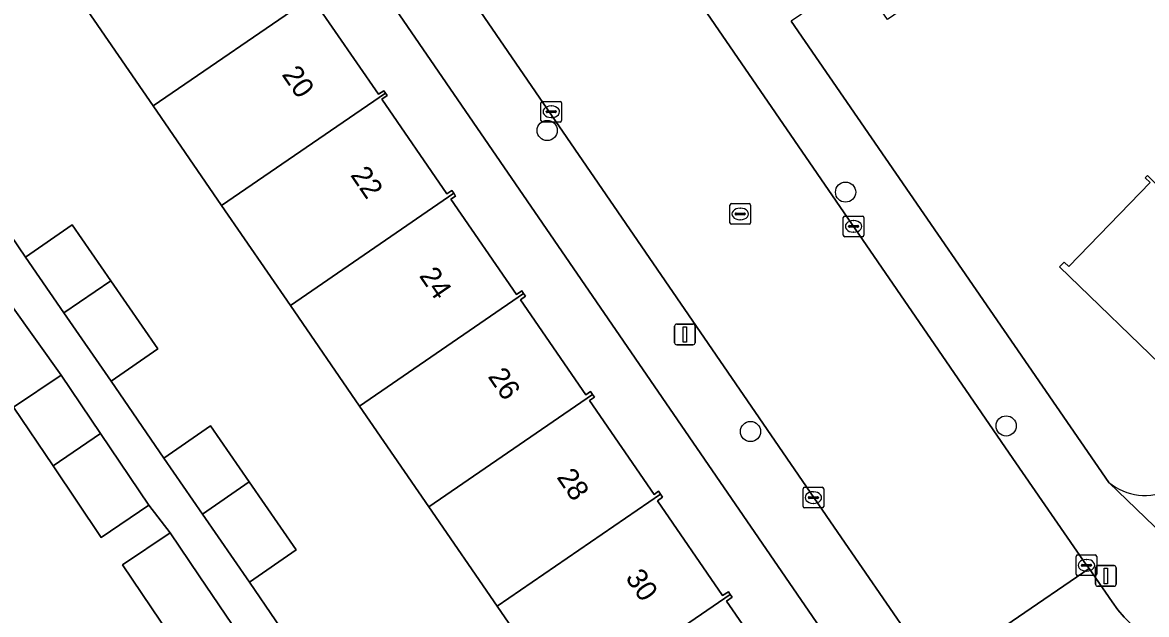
# Model space of a CAD drawing. Extents: x 157445 to 158888, y 383061 to 384688.
# Drawn here: x 158519.1 to 158573.5, y 383895.8 to 383924.5 of the extents above; entities that cross this region are included whole.
import ezdxf

# ---------------------------------------------------------------- set-up
doc = ezdxf.new("R2010")
doc.units = 0
for name, color, linetype in [('IMGEO_Boom', 7, 'Continuous'), ('IMGEO_Erf', 7, 'Continuous'), ('IMGEO_Kolk', 7, 'Continuous'), ('IMGEO_Lichtmast', 7, 'Continuous'), ('IMGEO_Pand', 7, 'Continuous'), ('IMGEO_Pand_nummerreeks', 7, 'Continuous'), ('IMGEO_Rijbaan_lokaal_open', 7, 'Continuous'), ('IMGEO_Rioolput', 7, 'Continuous'), ('IMGEO_Voetpad_open', 7, 'Continuous')]:
    doc.layers.add(name, color=color, linetype=linetype)

msp = doc.modelspace()

# ---------------------------------------------------------------- linework, layer by layer
at = {"layer": 'IMGEO_Boom'}
for centre in [(158544.481, 383919.228), (158558.926, 383916.241), (158554.323, 383904.639), (158566.698, 383904.912)]:
    msp.add_circle(centre, 0.489, dxfattribs=at)
at = {"layer": 'IMGEO_Erf'}
for points in [[(158559.202, 383892.953), (158503.708, 383973.827)], [(158574.493, 383937.291), (158570.319, 383934.329), (158571.66, 383932.392), (158568.664, 383930.295), (158567.502, 383931.974), (158567.324, 383932.232), (158565.392, 383930.786), (158566.851, 383928.668), (158563.764, 383926.541), (158560.959, 383924.609), (158559.5, 383926.727), (158556.298, 383924.522), (158571.667, 383902.177)], [(158545.321, 383891.43), (158542.061, 383896.174), (158538.745, 383900.999), (158535.396, 383905.872), (158532.045, 383910.749), (158528.718, 383915.59), (158525.398, 383920.42), (158522.046, 383925.298)], [(158533.173, 383925.555), (158536.314, 383920.983), (158536.565, 383921.156), (158536.648, 383921.035), (158536.731, 383920.915), (158536.477, 383920.741), (158539.629, 383916.154), (158539.865, 383916.317), (158539.958, 383916.182), (158540.049, 383916.049), (158539.823, 383915.894), (158542.991, 383911.284), (158543.245, 383911.458), (158543.337, 383911.324), (158543.428, 383911.192), (158543.185, 383911.025), (158546.347, 383906.424), (158546.574, 383906.58), (158546.67, 383906.44), (158546.764, 383906.302), (158546.529, 383906.141), (158549.653, 383901.595), (158549.868, 383901.743), (158549.966, 383901.601), (158550.064, 383901.459), (158549.814, 383901.288), (158552.975, 383896.689), (158553.251, 383896.879), (158553.343, 383896.745), (158553.434, 383896.612), (158553.166, 383896.428), (158556.332, 383891.821)], [(158516.675, 383916.831), (158519.218, 383913.089), (158521.479, 383914.655), (158523.354, 383911.947), (158525.635, 383908.652), (158523.373, 383907.086), (158525.916, 383903.343), (158528.177, 383904.909), (158530.052, 383902.202), (158532.333, 383898.906), (158530.071, 383897.34), (158532.615, 383893.598)], [(158574.628, 383907.456), (158569.285, 383912.622), (158569.504, 383912.849), (158569.73, 383912.63), (158573.668, 383916.702), (158573.434, 383916.931), (158573.545, 383917.047)], [(158525.367, 383866.564), (158541.422, 383877.565), (158539.846, 383879.943), (158537.718, 383878.481), (158534.159, 383883.66), (158532.153, 383886.578), (158534.282, 383888.04), (158531.874, 383891.35), (158529.566, 383889.795), (158527.237, 383893.254), (158525.32, 383896.1), (158523.921, 383898.177), (158526.23, 383899.731), (158525.198, 383901.068), (158522.89, 383899.513), (158520.561, 383902.971), (158518.644, 383905.818), (158520.953, 383907.372), (158518.55, 383910.745)]]:
    msp.add_lwpolyline(points, dxfattribs=at)
msp.add_arc((158573.422, 383904.284), 2.742, 230.2111, 296.6367, dxfattribs=at)
at = {"layer": 'IMGEO_Kolk'}
for p, q in [((158544.179, 383919.708), (158544.179, 383920.56)), ((158544.254, 383920.634), (158545.106, 383920.634)), ((158544.667, 383920.414), (158544.692, 383920.414)), ((158545.18, 383920.56), (158545.18, 383919.708)), ((158544.438, 383920.128), (158544.438, 383920.14)), ((158544.876, 383920.091), (158544.478, 383920.091)), ((158544.481, 383920.177), (158544.879, 383920.177)), ((158544.69, 383919.854), (158544.665, 383919.854)), ((158544.922, 383920.14), (158544.922, 383920.128)), ((158545.106, 383919.634), (158544.254, 383919.634)), ((158558.814, 383914.153), (158558.814, 383915.005)), ((158558.889, 383915.079), (158559.741, 383915.079)), ((158559.815, 383915.005), (158559.815, 383914.153)), ((158559.073, 383914.573), (158559.073, 383914.585)), ((158559.511, 383914.536), (158559.113, 383914.536)), ((158559.116, 383914.622), (158559.514, 383914.622)), ((158559.302, 383914.859), (158559.327, 383914.859)), ((158559.557, 383914.585), (158559.557, 383914.573)), ((158559.741, 383914.079), (158558.889, 383914.079)), ((158559.325, 383914.299), (158559.3, 383914.299)), ((158556.865, 383901.014), (158556.865, 383901.866)), ((158556.94, 383901.94), (158557.792, 383901.94)), ((158557.866, 383901.866), (158557.866, 383901.014)), ((158557.124, 383901.434), (158557.124, 383901.446)), ((158557.562, 383901.397), (158557.164, 383901.397)), ((158557.167, 383901.483), (158557.565, 383901.483)), ((158557.353, 383901.72), (158557.378, 383901.72)), ((158557.608, 383901.446), (158557.608, 383901.434)), ((158557.792, 383900.94), (158556.94, 383900.94)), ((158557.376, 383901.16), (158557.351, 383901.16)), ((158570.16, 383898.658), (158571.012, 383898.658)), ((158570.085, 383897.732), (158570.085, 383898.584)), ((158570.344, 383898.152), (158570.344, 383898.164)), ((158570.782, 383898.115), (158570.384, 383898.115)), ((158570.387, 383898.201), (158570.785, 383898.201)), ((158570.573, 383898.438), (158570.598, 383898.438)), ((158570.828, 383898.164), (158570.828, 383898.152)), ((158571.086, 383898.584), (158571.086, 383897.732)), ((158571.012, 383897.658), (158570.16, 383897.658)), ((158570.596, 383897.878), (158570.571, 383897.878))]:
    msp.add_line(p, q, dxfattribs=at)
for points in [[(158544.179, 383919.708), (158544.179, 383920.56)], [(158544.254, 383920.634), (158545.106, 383920.634)], [(158545.18, 383920.56), (158545.18, 383919.708)], [(158545.106, 383919.634), (158544.254, 383919.634)], [(158558.814, 383914.153), (158558.814, 383915.005)], [(158558.889, 383915.079), (158559.741, 383915.079)], [(158559.815, 383915.005), (158559.815, 383914.153)], [(158559.741, 383914.079), (158558.889, 383914.079)], [(158556.865, 383901.014), (158556.865, 383901.866)], [(158556.94, 383901.94), (158557.792, 383901.94)], [(158557.866, 383901.866), (158557.866, 383901.014)], [(158557.792, 383900.94), (158556.94, 383900.94)], [(158570.16, 383898.658), (158571.012, 383898.658)], [(158570.085, 383897.732), (158570.085, 383898.584)], [(158571.086, 383898.584), (158571.086, 383897.732)], [(158571.012, 383897.658), (158570.16, 383897.658)]]:
    msp.add_lwpolyline(points, dxfattribs=at)
for centre, radius, start, end in [((158544.256, 383920.558), 0.0765, 91.552, 178.448), ((158544.256, 383920.558), 0.0765, 91.552, 178.448), ((158545.104, 383920.558), 0.0765, 1.552, 88.448), ((158545.104, 383920.558), 0.0765, 1.552, 88.448), ((158544.478, 383920.137), 0.0403, 85.8775, 175.7526), ((158544.475, 383920.127), 0.0366, 178.938, 274.7102), ((158544.879, 383920.134), 0.043, 264.8664, 352.4533), ((158544.883, 383920.139), 0.0386, 1.7309, 96.639), ((158544.256, 383919.71), 0.0765, 181.552, 268.448), ((158544.256, 383919.71), 0.0765, 181.552, 268.448), ((158545.104, 383919.71), 0.0765, 271.552, 358.448), ((158545.104, 383919.71), 0.0765, 271.552, 358.448), ((158558.891, 383915.003), 0.0765, 91.552, 178.448), ((158558.891, 383915.003), 0.0765, 91.552, 178.448), ((158559.739, 383915.003), 0.0765, 1.552, 88.448), ((158559.739, 383915.003), 0.0765, 1.552, 88.448), ((158559.113, 383914.582), 0.0403, 85.8775, 175.7526), ((158559.11, 383914.572), 0.0366, 178.938, 274.7102), ((158559.514, 383914.579), 0.043, 264.8664, 352.4533), ((158559.518, 383914.584), 0.0386, 1.7309, 96.639), ((158558.891, 383914.155), 0.0765, 181.552, 268.448), ((158558.891, 383914.155), 0.0765, 181.552, 268.448), ((158559.739, 383914.155), 0.0765, 271.552, 358.448), ((158559.739, 383914.155), 0.0765, 271.552, 358.448), ((158556.942, 383901.864), 0.0765, 91.552, 178.448), ((158556.942, 383901.864), 0.0765, 91.552, 178.448), ((158557.79, 383901.864), 0.0765, 1.552, 88.448), ((158557.79, 383901.864), 0.0765, 1.552, 88.448), ((158557.164, 383901.443), 0.0403, 85.8775, 175.7526), ((158557.161, 383901.433), 0.0366, 178.938, 274.7102), ((158557.565, 383901.44), 0.043, 264.8664, 352.4533), ((158557.569, 383901.445), 0.0386, 1.7309, 96.639), ((158556.942, 383901.016), 0.0765, 181.552, 268.448), ((158556.942, 383901.016), 0.0765, 181.552, 268.448), ((158557.79, 383901.016), 0.0765, 271.552, 358.448), ((158557.79, 383901.016), 0.0765, 271.552, 358.448), ((158570.162, 383898.582), 0.0765, 91.552, 178.448), ((158570.162, 383898.582), 0.0765, 91.552, 178.448), ((158571.01, 383898.582), 0.0765, 1.552, 88.448), ((158571.01, 383898.582), 0.0765, 1.552, 88.448), ((158570.384, 383898.161), 0.0403, 85.8775, 175.7526), ((158570.381, 383898.151), 0.0366, 178.938, 274.7102), ((158570.785, 383898.158), 0.043, 264.8664, 352.4533), ((158570.789, 383898.163), 0.0386, 1.7309, 96.639), ((158570.162, 383897.734), 0.0765, 181.552, 268.448), ((158570.162, 383897.734), 0.0765, 181.552, 268.448), ((158571.01, 383897.734), 0.0765, 271.552, 358.448), ((158571.01, 383897.734), 0.0765, 271.552, 358.448)]:
    msp.add_arc(centre, radius, start, end, dxfattribs=at)
for centre, major_axis, ratio, start_param, end_param in [((158544.666, 383920.134), (-0.387, 0.002), 0.722429, 4.712389, 7.853982), ((158544.691, 383920.134), (-0.39, 0.002), 0.717154, 1.570796, 4.712389), ((158559.301, 383914.579), (-0.387, 0.002), 0.722429, 4.712389, 7.853982), ((158559.326, 383914.579), (-0.39, 0.002), 0.717154, 1.570796, 4.712389), ((158557.352, 383901.44), (-0.387, 0.002), 0.722429, 4.712389, 7.853982), ((158557.377, 383901.44), (-0.39, 0.002), 0.717154, 1.570796, 4.712389), ((158570.572, 383898.158), (-0.387, 0.002), 0.722429, 4.712389, 7.853982), ((158570.597, 383898.158), (-0.39, 0.002), 0.717154, 1.570796, 4.712389)]:
    msp.add_ellipse(centre, major_axis=major_axis, ratio=ratio, start_param=start_param, end_param=end_param, dxfattribs=at)
at = {"layer": 'IMGEO_Lichtmast'}
for p, q in [((158550.649, 383908.944), (158550.649, 383909.744)), ((158550.649, 383909.744), (158550.649, 383908.944)), ((158550.749, 383909.844), (158551.539, 383909.844)), ((158551.539, 383909.844), (158550.749, 383909.844)), ((158551.639, 383909.744), (158551.639, 383908.944)), ((158551.639, 383908.944), (158551.639, 383909.744)), ((158551.539, 383908.844), (158550.749, 383908.844)), ((158550.749, 383908.844), (158551.539, 383908.844)), ((158571.132, 383898.141), (158571.922, 383898.141)), ((158571.922, 383898.141), (158571.132, 383898.141)), ((158571.032, 383897.241), (158571.032, 383898.041)), ((158571.032, 383898.041), (158571.032, 383897.241)), ((158572.022, 383898.041), (158572.022, 383897.241)), ((158572.022, 383897.241), (158572.022, 383898.041)), ((158571.922, 383897.141), (158571.132, 383897.141)), ((158571.132, 383897.141), (158571.922, 383897.141))]:
    msp.add_line(p, q, dxfattribs=at)
for points in [[(158551.069, 383909.719), (158551.219, 383909.719), (158551.219, 383908.969), (158551.069, 383908.969), (158551.069, 383909.719)], [(158571.452, 383898.016), (158571.602, 383898.016), (158571.602, 383897.266), (158571.452, 383897.266), (158571.452, 383898.016)]]:
    msp.add_lwpolyline(points, dxfattribs=at)
for centre, start, end in [((158550.749, 383909.744), 90, 180), ((158550.749, 383909.744), 90, 180), ((158551.539, 383909.744), 0, 90), ((158551.539, 383909.744), 360, 90), ((158550.749, 383908.944), 180, 270), ((158550.749, 383908.944), 180, 270), ((158551.539, 383908.944), 270, 0), ((158551.539, 383908.944), 270, 0), ((158571.132, 383898.041), 90, 180), ((158571.132, 383898.041), 90, 180), ((158571.922, 383898.041), 0, 90), ((158571.922, 383898.041), 360, 90), ((158571.132, 383897.241), 180, 270), ((158571.132, 383897.241), 180, 270), ((158571.922, 383897.241), 270, 0), ((158571.922, 383897.241), 270, 0)]:
    msp.add_arc(centre, 0.1, start, end, dxfattribs=at)
at = {"layer": 'IMGEO_Pand'}
for points in [[(158529.998, 383930.758), (158522.046, 383925.298), (158525.398, 383920.42), (158533.33, 383925.865), (158533.236, 383926.002), (158532.979, 383925.826), (158529.804, 383930.446), (158530.081, 383930.637)], [(158528.718, 383915.59), (158536.648, 383921.035), (158536.565, 383921.156), (158536.314, 383920.983), (158533.173, 383925.555), (158533.425, 383925.728), (158533.33, 383925.865), (158525.398, 383920.42)], [(158532.045, 383910.749), (158539.958, 383916.182), (158539.865, 383916.317), (158539.629, 383916.154), (158536.477, 383920.741), (158536.731, 383920.915), (158536.648, 383921.035), (158528.718, 383915.59)], [(158578.502, 383911.931), (158578.737, 383911.701), (158578.863, 383911.831), (158573.545, 383917.047), (158573.434, 383916.931), (158573.668, 383916.702), (158569.73, 383912.63), (158569.504, 383912.849), (158569.285, 383912.622), (158574.628, 383907.456), (158574.818, 383907.652), (158574.584, 383907.878)], [(158532.045, 383910.749), (158535.396, 383905.872), (158543.337, 383911.324), (158543.245, 383911.458), (158542.991, 383911.284), (158539.823, 383915.894), (158540.049, 383916.049), (158539.958, 383916.182)], [(158521.087, 383910.389), (158523.354, 383911.947), (158521.479, 383914.655), (158519.218, 383913.089)], [(158521.087, 383910.389), (158523.373, 383907.086), (158525.635, 383908.652), (158523.354, 383911.947)], [(158538.745, 383900.999), (158546.67, 383906.44), (158546.574, 383906.58), (158546.347, 383906.424), (158543.185, 383911.025), (158543.428, 383911.192), (158543.337, 383911.324), (158535.396, 383905.872)], [(158522.854, 383904.549), (158520.953, 383907.372), (158518.644, 383905.818), (158520.561, 383902.971)], [(158538.745, 383900.999), (158542.061, 383896.174), (158549.966, 383901.601), (158549.868, 383901.743), (158549.653, 383901.595), (158546.529, 383906.141), (158546.764, 383906.302), (158546.67, 383906.44)], [(158530.052, 383902.202), (158528.177, 383904.909), (158525.916, 383903.343), (158527.785, 383900.643)], [(158522.854, 383904.549), (158520.561, 383902.971), (158522.89, 383899.513), (158525.198, 383901.068)], [(158530.052, 383902.202), (158527.785, 383900.643), (158530.071, 383897.34), (158532.333, 383898.906)], [(158542.061, 383896.174), (158545.321, 383891.43), (158545.995, 383891.893), (158546.085, 383891.762), (158553.343, 383896.745), (158553.251, 383896.879), (158552.975, 383896.689), (158549.814, 383901.288), (158550.064, 383901.459), (158549.966, 383901.601)], [(158527.629, 383897.654), (158526.23, 383899.731), (158523.921, 383898.177), (158525.32, 383896.1), (158527.237, 383893.254), (158529.53, 383894.831)], [(158553.166, 383896.428), (158553.434, 383896.612), (158553.343, 383896.745), (158546.085, 383891.762), (158545.995, 383891.893), (158545.321, 383891.43), (158548.858, 383886.283), (158549.242, 383886.547), (158556.788, 383891.733), (158556.601, 383892.006), (158556.332, 383891.821)]]:
    msp.add_lwpolyline(points, close=True, dxfattribs=at)
at = {"layer": 'IMGEO_Rijbaan_lokaal_open'}
for points in [[(158507.98, 383973.523), (158509.248, 383971.729), (158534.214, 383935.271), (158558.556, 383899.748), (158563.261, 383892.897), (158570.716, 383897.996), (158570.584, 383898.157), (158567.019, 383903.327), (158563.43, 383908.58), (158539.744, 383943.091), (158518.301, 383974.414), (158516.17, 383977.528), (158514.896, 383979.345), (158513.923, 383980.739), (158507.922, 383976.582)], [(158572.412, 383895.644), (158572.103, 383896.003), (158571.828, 383896.388), (158570.716, 383897.996), (158563.261, 383892.897)]]:
    msp.add_lwpolyline(points, dxfattribs=at)
at = {"layer": 'IMGEO_Rioolput'}
for p, q in [((158553.326, 383914.756), (158553.326, 383915.608)), ((158553.401, 383915.682), (158554.253, 383915.682)), ((158554.327, 383915.608), (158554.327, 383914.756)), ((158553.585, 383915.176), (158553.585, 383915.188)), ((158554.023, 383915.139), (158553.625, 383915.139)), ((158553.628, 383915.225), (158554.026, 383915.225)), ((158553.814, 383915.462), (158553.839, 383915.462)), ((158554.069, 383915.188), (158554.069, 383915.176)), ((158554.253, 383914.682), (158553.401, 383914.682)), ((158553.837, 383914.902), (158553.812, 383914.902))]:
    msp.add_line(p, q, dxfattribs=at)
for points in [[(158553.326, 383914.756), (158553.326, 383915.608)], [(158553.401, 383915.682), (158554.253, 383915.682)], [(158554.327, 383915.608), (158554.327, 383914.756)], [(158554.253, 383914.682), (158553.401, 383914.682)]]:
    msp.add_lwpolyline(points, dxfattribs=at)
for centre, radius, start, end in [((158553.403, 383915.606), 0.0765, 91.552, 178.448), ((158553.403, 383915.606), 0.0765, 91.552, 178.448), ((158554.251, 383915.606), 0.0765, 1.552, 88.448), ((158554.251, 383915.606), 0.0765, 1.552, 88.448), ((158553.625, 383915.185), 0.0403, 85.8775, 175.7526), ((158553.622, 383915.175), 0.0366, 178.938, 274.7102), ((158554.026, 383915.182), 0.043, 264.8664, 352.4533), ((158554.03, 383915.187), 0.0386, 1.7309, 96.639), ((158553.403, 383914.758), 0.0765, 181.552, 268.448), ((158553.403, 383914.758), 0.0765, 181.552, 268.448), ((158554.251, 383914.758), 0.0765, 271.552, 358.448), ((158554.251, 383914.758), 0.0765, 271.552, 358.448)]:
    msp.add_arc(centre, radius, start, end, dxfattribs=at)
for centre, major_axis, ratio, start_param, end_param in [((158553.813, 383915.182), (-0.387, 0.002), 0.722429, 4.712389, 7.853982), ((158553.838, 383915.182), (-0.39, 0.002), 0.717154, 1.570796, 4.712389)]:
    msp.add_ellipse(centre, major_axis=major_axis, ratio=ratio, start_param=start_param, end_param=end_param, dxfattribs=at)
at = {"layer": 'IMGEO_Voetpad_open'}
for points in [[(158513.324, 383981.597), (158513.923, 383980.739), (158514.896, 383979.345), (158516.17, 383977.528), (158516.582, 383977.81), (158518.713, 383974.696), (158518.301, 383974.414), (158539.744, 383943.091), (158563.43, 383908.58), (158567.019, 383903.327), (158570.584, 383898.157), (158570.716, 383897.996), (158571.828, 383896.388), (158572.103, 383896.003), (158572.412, 383895.644), (158572.752, 383895.314), (158573.12, 383895.015), (158573.513, 383894.751)], [(158503.708, 383973.827), (158559.202, 383892.953)], [(158563.261, 383892.897), (158558.556, 383899.748), (158534.214, 383935.271), (158509.248, 383971.729), (158507.98, 383973.523)], [(158576.966, 383897.059), (158571.667, 383902.177), (158556.298, 383924.522)], [(158532.615, 383893.598), (158530.071, 383897.34), (158527.785, 383900.643), (158525.916, 383903.343), (158523.373, 383907.086), (158521.087, 383910.389), (158519.218, 383913.089), (158516.675, 383916.831)], [(158518.55, 383910.745), (158520.953, 383907.372), (158522.854, 383904.549), (158525.198, 383901.068), (158526.23, 383899.731), (158527.629, 383897.654), (158529.53, 383894.831)], [(158571.667, 383902.177), (158576.966, 383897.059)]]:
    msp.add_lwpolyline(points, dxfattribs=at)
msp.add_arc((158573.422, 383904.284), 2.742, 230.2111, 296.6367, dxfattribs=at)

# ---------------------------------------------------------------- texts
at = {"layer": 'IMGEO_Pand_nummerreeks'}
for s, p in [('20', (158531.604, 383921.936)), ('22', (158534.928, 383917.064)), ('24', (158538.256, 383912.184)), ('26', (158541.582, 383907.306)), ('28', (158544.911, 383902.427)), ('30', (158548.238, 383897.55))]:
    msp.add_text(s, height=1, rotation=304.2978, dxfattribs=at).set_placement(p)

doc.saveas('drawing.dxf')
